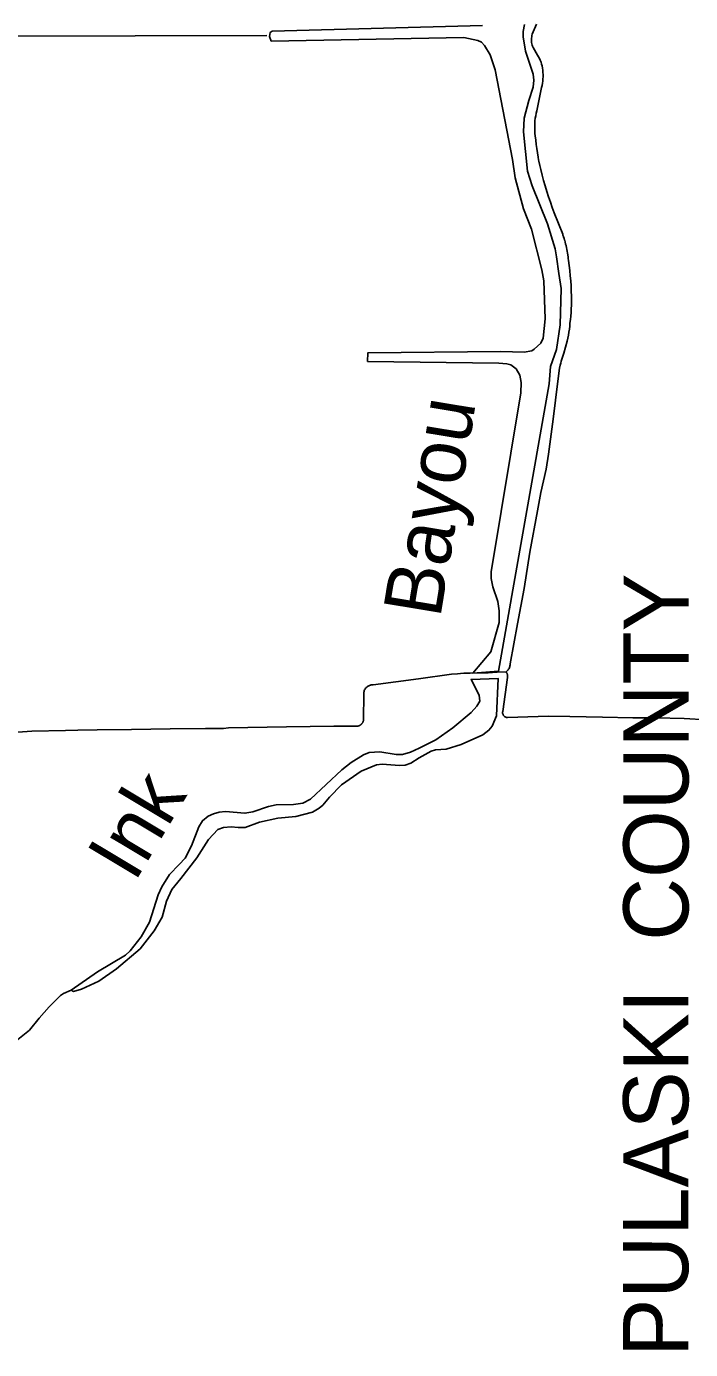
# Model space of a CAD drawing. Extents: x 1127717 to 1741049, y 2026793 to 2244711.
# Drawn here: x 1284374 to 1289221, y 2091855 to 2101518 of the extents above; entities that cross this region are included whole.
import ezdxf

# ---------------------------------------------------------------- set-up
doc = ezdxf.new("R2010")
doc.units = 0
for name, color, linetype in [('35', 7, 'Continuous'), ('43', 7, 'Continuous'), ('45', 7, 'Continuous'), ('Level 30', 7, 'Continuous')]:
    doc.layers.add(name, color=color, linetype=linetype)

msp = doc.modelspace()

# ---------------------------------------------------------------- linework, layer by layer
at = {"layer": '35'}
for points in [[(1287703.6, 2101524.6), (1286167.8, 2101483), (1286153.9, 2101474.7), (1286148.4, 2101444.5), (1286161, 2101410.6), (1287566.9, 2101436), (1287669.4, 2101415.7), (1287695.6, 2101402.1), (1287716.1, 2101378.3), (1287757.3, 2101310.8)], [(1287819.1, 2096810.1), (1288188.4, 2098906.6), (1288198.3, 2099035.2), (1288242.3, 2099158.3), (1288269.3, 2099339.3), (1288276.8, 2099604.2), (1288259, 2099714.2), (1288242.9, 2099836.4), (1288231.9, 2099894.3), (1288176.7, 2100076), (1288065.9, 2100353), (1288030, 2100460.7), (1288001.2, 2100747.1), (1288007.5, 2100847.5), (1288041.4, 2100976.5), (1288071.7, 2101075.3), (1288076.9, 2101125.5), (1288072.2, 2101169.6), (1288017.2, 2101337.2), (1287999.5, 2101441.2), (1287998.8, 2101481.3), (1288010, 2101531.7)], [(1287757.3, 2101310.8), (1287795.2, 2101201.1), (1287920.4, 2100545.2), (1287940.7, 2100411.1), (1288000.6, 2100185.4), (1288059.2, 2100037.9), (1288136.3, 2099740.3), (1288149.7, 2099660.3), (1288160.4, 2099383.6), (1288144.7, 2099240.9), (1288127.3, 2099204.5), (1288080, 2099161.6), (1288062.1, 2099149.3), (1288006.2, 2099138.3), (1287835.9, 2099143.5), (1286864.5, 2099133.4), (1286863.5, 2099071.2), (1287821.3, 2099059), (1287879.5, 2099053.9), (1287909.6, 2099046.4), (1287948.2, 2099017), (1287975, 2098971.3), (1287985.9, 2098917.3), (1287983.2, 2098843), (1287766.8, 2097535.5), (1287765.6, 2097487.3), (1287776.7, 2097425.3), (1287814.6, 2097317.6), (1287823.7, 2097249.5), (1287823.2, 2097165.3), (1287762.7, 2096949.6), (1287631.1, 2096795)], [(1287619.5, 2096507.7), (1287661.5, 2096552.6), (1287681.9, 2096589.6), (1287678.9, 2096633.7), (1287618.8, 2096748.7), (1287817.7, 2096754.9), (1287805.7, 2096484.3), (1287772, 2096407.6), (1287749.3, 2096377.5), (1287703.7, 2096345.5), (1287547.7, 2096274.7), (1287438.2, 2096239), (1287358.4, 2096233.7), (1287326.8, 2096224.3), (1287239.8, 2096175.5), (1287178.5, 2096137.8), (1287137, 2096124), (1287097.2, 2096120.4), (1286969.6, 2096131.1), (1286927.8, 2096125.3), (1286817.7, 2096079.6), (1286674.1, 2095978.2), (1286586.9, 2095889.2), (1286537.4, 2095831.9), (1286509.4, 2095808.6), (1286460.7, 2095778.5), (1286339.9, 2095748.4), (1286209.4, 2095735.9), (1286075.6, 2095706.2), (1285971.1, 2095668.7), (1285919.2, 2095666.6), (1285868.8, 2095673.5), (1285811, 2095668.1), (1285771.6, 2095653.4), (1285701.8, 2095581.2), (1285618.7, 2095446.2), (1285500.2, 2095295.6), (1285434.7, 2095215.5), (1285396.5, 2095129.6), (1285363.7, 2095012.7), (1285306.1, 2094911.9), (1285203.7, 2094782.1), (1285031.1, 2094635.3), (1284901.9, 2094546.6), (1284776.4, 2094487.1), (1284718.1, 2094470.6), (1284699.7, 2094479.9)], [(1287631.1, 2096795), (1287819.1, 2096810.1)], [(1284699.7, 2094479.9), (1284891.9, 2094613.5), (1285097.7, 2094736.5), (1285131.4, 2094766), (1285211.9, 2094868.8), (1285271.2, 2094976.7), (1285335.4, 2095176.3), (1285362.9, 2095233.6), (1285418.9, 2095325.3), (1285487.7, 2095397.5), (1285532.7, 2095443.6), (1285578.8, 2095532.9), (1285632.7, 2095672.7), (1285658.7, 2095717), (1285699.3, 2095750.8), (1285739.5, 2095768.5), (1285780.1, 2095779.3), (1285827.9, 2095784.3), (1285968.6, 2095772), (1286026.1, 2095782.5), (1286140.5, 2095821.4), (1286197.1, 2095832.8), (1286324, 2095836.1), (1286391.7, 2095845.9), (1286447.5, 2095873.4), (1286676.2, 2096088.8), (1286742.9, 2096141.7), (1286833.4, 2096198.7), (1286875.8, 2096214.6), (1286953.6, 2096219.8), (1287073.5, 2096201.7), (1287119.6, 2096201.6), (1287177.9, 2096217.1), (1287239.6, 2096247.8), (1287362.1, 2096307.1), (1287486.4, 2096394.7), (1287619.5, 2096507.7)], [(1284699.7, 2094479.9), (1284644.7, 2094455.5), (1284623.3, 2094441.6), (1284538.9, 2094358.7), (1284467.6, 2094274.4), (1284397.3, 2094188.1), (1284311.3, 2094119.3)]]:
    msp.add_lwpolyline(points, dxfattribs=at)
at = {"layer": '43'}
msp.add_lwpolyline([(1278362.7, 2101478.1), (1278906.4, 2101497.4), (1279131.7, 2101360.1), (1284207.5, 2101447.1), (1286128, 2101452.8)], dxfattribs=at)
at = {"layer": '45'}
for points in [[(1288096.9, 2101533.8), (1288066.1, 2101460.8), (1288063.5, 2101451.1), (1288061.6, 2101441.4), (1288060.4, 2101431.5), (1288060, 2101421.6), (1288060.1, 2101411.6), (1288061.1, 2101401.7), (1288062.7, 2101391.9), (1288065, 2101382.2), (1288067.9, 2101372.7), (1288071.6, 2101363.5), (1288104.6, 2101309.1), (1288111.9, 2101296.5), (1288118.5, 2101283.6), (1288124.4, 2101270.4), (1288129.8, 2101257), (1288134.3, 2101243.2), (1288138.3, 2101229.3), (1288140.8, 2101213.7), (1288142.7, 2101198), (1288143.9, 2101182.2), (1288144.4, 2101166.4), (1288144.4, 2101150.6), (1288143.6, 2101134.8), (1288142.2, 2101119), (1288140, 2101103.3), (1288137.4, 2101087.7), (1288133.9, 2101072.3), (1288098.8, 2100901.4), (1288094.4, 2100883.4), (1288090.7, 2100865.3), (1288087.8, 2100847.1), (1288085.6, 2100828.8), (1288084.1, 2100810.4), (1288083.3, 2100792), (1288083.4, 2100773.6), (1288084, 2100755.1), (1288085.5, 2100736.8), (1288087.5, 2100718.4), (1288090.6, 2100687.4), (1288094.1, 2100656.4), (1288098.3, 2100625.5), (1288103, 2100594.7), (1288108.1, 2100563.9), (1288112, 2100543.6), (1288113.9, 2100533.2), (1288120.3, 2100502.7), (1288127.3, 2100472.3), (1288137.7, 2100432.4), (1288148.8, 2100392.6), (1288160.3, 2100352.9), (1288172.4, 2100313.4), (1288185, 2100274.1), (1288198, 2100235), (1288211.6, 2100196), (1288225.7, 2100157.2)], [(1288225.7, 2100157.2), (1288287.7, 2099999.9), (1288289.1, 2099996.2), (1288289.7, 2099994.4), (1288293.5, 2099983.2), (1288294, 2099981.4), (1288297.6, 2099970.2), (1288298.2, 2099968.3), (1288301.6, 2099957.1), (1288302.2, 2099955.2), (1288305.3, 2099943.8), (1288305.8, 2099942), (1288308.8, 2099930.6), (1288309.2, 2099928.7), (1288312.1, 2099917.3), (1288312.5, 2099915.4), (1288315.1, 2099903.9), (1288315.5, 2099902), (1288317.9, 2099890.5), (1288318.3, 2099888.6), (1288320.5, 2099877), (1288320.8, 2099875.1), (1288322.8, 2099863.5), (1288323.1, 2099861.6), (1288324.9, 2099850), (1288325.3, 2099848.1), (1288326.9, 2099836.4), (1288327, 2099834.5), (1288328.4, 2099822.8), (1288328.7, 2099820.9), (1288329.6, 2099811.1), (1288329.8, 2099809.2), (1288335.2, 2099772), (1288339.7, 2099734.7), (1288343.5, 2099697.3), (1288346.6, 2099659.9), (1288349, 2099622.4), (1288350.6, 2099584.9), (1288351.6, 2099547.3), (1288351.8, 2099509.8), (1288351.2, 2099483.1), (1288350.1, 2099456.4), (1288348.5, 2099429.7), (1288346.4, 2099403.1), (1288344, 2099376.5), (1288340.9, 2099349.9), (1288339.2, 2099327.9), (1288336.7, 2099305.9), (1288333.5, 2099284), (1288329.7, 2099262.2), (1288325, 2099240.6), (1288319.8, 2099219.1), (1288308.1, 2099175.4), (1288296.4, 2099131.3), (1288290.8, 2099117.2), (1288285.8, 2099102.9), (1288281.1, 2099088.5), (1288276.8, 2099073.9), (1288273.1, 2099059.2), (1288269.6, 2099044.4)], [(1287874.4, 2096804.4), (1287879.7, 2096808.7), (1287884.4, 2096813.5), (1287888.8, 2096818.7), (1287892.6, 2096824.2), (1287896.1, 2096830), (1287899, 2096836.1), (1287901.3, 2096842.5), (1287903.1, 2096849), (1287904.4, 2096855.6), (1287905.1, 2096862.3), (1287957.7, 2097155.3), (1288005.7, 2097412.7), (1288047.4, 2097678), (1288103.4, 2097980), (1288129.4, 2098113.7), (1288166, 2098285), (1288185.1, 2098393.7), (1288218.2, 2098649.3), (1288251.9, 2098928), (1288264.3, 2099023.2), (1288269.6, 2099044.4)], [(1286853.4, 2096689.6), (1286857.3, 2096693.3), (1286862.2, 2096697.2), (1286867.5, 2096700.6), (1286873, 2096703.4), (1286878.8, 2096705.7), (1286884.9, 2096707.3), (1286891.1, 2096708.4), (1286897.4, 2096708.8), (1286903.6, 2096708.5), (1287234.7, 2096752.5), (1287476.6, 2096786.8), (1287519.1, 2096791), (1287542.4, 2096792.5), (1287565.6, 2096793.8), (1287589, 2096794.9), (1287612.3, 2096795.8)], [(1287612.3, 2096795.8), (1287677.8, 2096796.7), (1287743.4, 2096798.4), (1287809, 2096801), (1287874.4, 2096804.4)], [(1287874.4, 2096804.4), (1287875.6, 2096802.8), (1287876.8, 2096801.1), (1287877.8, 2096799.5), (1287878.8, 2096797.8), (1287879.7, 2096796), (1287880.6, 2096794.3), (1287881.4, 2096792.5), (1287882.1, 2096790.7), (1287882.8, 2096788.8), (1287883.5, 2096786.9), (1287884, 2096785.1), (1287884.5, 2096783.1), (1287884.9, 2096781.2), (1287885.2, 2096779.3), (1287885.5, 2096777.3), (1287885.7, 2096775.4), (1287885.9, 2096773.4), (1287885.9, 2096771.5), (1287885.9, 2096769.5), (1287885.8, 2096767.5), (1287885.7, 2096765.5), (1287885.5, 2096763.6), (1287849.8, 2096515.6), (1287849.1, 2096510.9), (1287849, 2096506.2), (1287849.5, 2096501.5), (1287850.6, 2096496.9), (1287852.3, 2096492.5), (1287854.5, 2096488.3), (1287857.1, 2096484.4), (1287860.4, 2096480.9), (1287863.8, 2096477.8), (1287867.8, 2096475.2), (1287872.1, 2096473.2), (1287876.5, 2096471.6), (1287881.2, 2096470.6), (1287885.8, 2096470.3), (1287959.7, 2096473.5), (1288033.7, 2096476.3), (1288107.6, 2096478.9), (1288181.6, 2096481.1), (1288339.4, 2096477.8), (1288578.6, 2096473), (1288798.6, 2096469.5), (1288967.7, 2096469.6), (1289175.2, 2096462.8), (1289336.9, 2096453.6)], [(1284242.6, 2096358.9), (1284413.3, 2096371.7), (1284659.3, 2096376.7), (1284749.2, 2096378.7), (1284889.2, 2096381.9), (1285140.7, 2096382.4), (1285423.2, 2096387.9), (1285679.9, 2096391.5), (1285811.7, 2096391.5), (1285847.6, 2096395.9), (1286272.5, 2096402.6), (1286617.5, 2096408.9), (1286770.2, 2096407.8), (1286772.1, 2096407.5), (1286774, 2096407.2), (1286775.9, 2096407), (1286777.7, 2096406.9), (1286779.6, 2096406.9), (1286781.5, 2096406.9), (1286783.4, 2096406.9), (1286785.4, 2096407.1), (1286787.2, 2096407.3), (1286789.1, 2096407.5), (1286791, 2096407.9), (1286792.8, 2096408.3), (1286794.6, 2096408.7), (1286796.4, 2096409.2), (1286798.3, 2096409.8), (1286800, 2096410.5), (1286801.7, 2096411.2), (1286803.5, 2096412), (1286805.2, 2096412.8), (1286806.9, 2096413.7), (1286808.5, 2096414.6), (1286810.1, 2096415.6), (1286811.7, 2096416.7), (1286813.3, 2096417.8), (1286814.8, 2096419), (1286816.2, 2096420.2), (1286817.6, 2096421.5), (1286818.9, 2096422.8), (1286820.2, 2096424.1), (1286821.6, 2096425.5), (1286822.8, 2096427), (1286824, 2096428.5), (1286825.1, 2096430), (1286826.1, 2096431.6), (1286827.1, 2096433.2), (1286828, 2096434.8), (1286829, 2096436.5), (1286829.8, 2096438.2), (1286830.5, 2096439.9), (1286831.3, 2096441.7), (1286831.9, 2096443.5), (1286832.5, 2096445.3), (1286833.1, 2096447.1), (1286833.5, 2096448.9), (1286833.9, 2096450.8), (1286834.3, 2096452.7), (1286834.6, 2096454.6), (1286834.8, 2096456.4), (1286834.9, 2096458.3), (1286834.9, 2096460.2), (1286837, 2096636.8), (1286836.3, 2096643), (1286836.3, 2096649.3), (1286836.8, 2096655.5), (1286838, 2096661.7), (1286839.8, 2096667.7), (1286842.3, 2096673.5), (1286845.3, 2096679), (1286848.7, 2096684.1), (1286853.4, 2096689.6)]]:
    msp.add_lwpolyline(points, dxfattribs=at)

# ---------------------------------------------------------------- texts
at = {"layer": '35'}
for s, rotation, p in [('Bayou', 80.60542, (1287392.9, 2097189.3)), ('Ink', 59.08661, (1285162.8, 2095259.5))]:
    msp.add_text(s, height=422.4, rotation=rotation, dxfattribs=at).set_placement(p)
at = {"layer": 'Level 30'}
msp.add_text('PULASKI  COUNTY', height=475.199, rotation=89.9667, dxfattribs=at).set_placement((1289203.7, 2091803.1))

doc.saveas('drawing.dxf')
